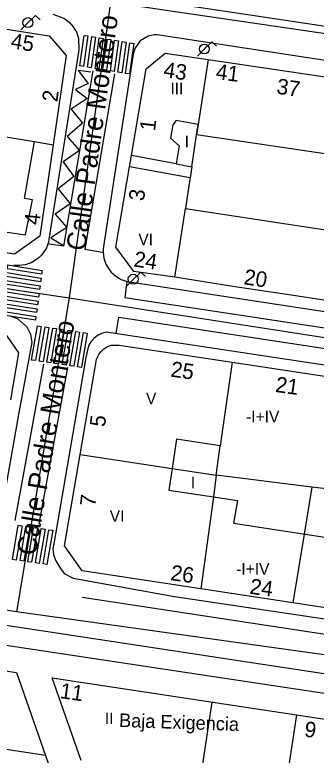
# Model space of a CAD drawing. Extents: x 282771 to 285132, y 4823109 to 4825496.
# Drawn here: x 283461.2 to 283500.1, y 4824199.4 to 4824294.9 of the extents above; entities that cross this region are included whole.
import ezdxf

# ---------------------------------------------------------------- set-up
doc = ezdxf.new("R2010")
doc.units = 0
for name, color, linetype in [('ACERA-BORDILLO', 7, 'Continuous'), ('CALLE-EJE', 7, 'Continuous'), ('CALLE-TEXTO', 7, 'Continuous'), ('CARGA_DESCARGA', 7, 'Continuous'), ('EDIFICIO', 7, 'Continuous'), ('FAROLA', 7, 'Continuous'), ('INTERIOR-EDIFICIO', 7, 'Continuous'), ('MEDIANERA', 7, 'Continuous'), ('NUM-LOCAL', 7, 'Continuous'), ('NUM-PORTAL', 7, 'Continuous'), ('NUM-VADO', 7, 'Continuous'), ('PASO-PEATONES', 7, 'Continuous'), ('SENAL-VIARIA', 7, 'Continuous'), ('TXT-ALTURA-EDIFICIO', 7, 'Continuous'), ('TXT-EDIFICIOS', 7, 'Continuous')]:
    doc.layers.add(name, color=color, linetype=linetype)

msp = doc.modelspace()

# ---------------------------------------------------------------- linework, layer by layer
at = {"layer": 'ACERA-BORDILLO'}
for points in [[(283466.139, 4824295.003), (283467.552, 4824294.499), (283468.203, 4824294.021), (283468.756, 4824293.408), (283469.171, 4824292.695), (283469.427, 4824291.928), (283469.476, 4824290.429), (283465.619, 4824265.924), (283465.544, 4824265.575), (283465.435, 4824265.223), (283465.29, 4824264.873), (283465.107, 4824264.53), (283464.887, 4824264.2), (283464.631, 4824263.889), (283464.342, 4824263.603), (283464.024, 4824263.346), (283463.681, 4824263.123), (283463.319, 4824262.937), (283462.944, 4824262.79), (283462.563, 4824262.682), (283462.18, 4824262.614), (283461.802, 4824262.584), (283461.433, 4824262.589), (283461.079, 4824262.627)], [(283513.424, 4824287.191), (283479.604, 4824292.361), (283479.204, 4824292.351), (283478.424, 4824292.181), (283477.414, 4824291.561), (283476.714, 4824290.601), (283476.484, 4824289.841), (283472.669, 4824265.035), (283472.631, 4824264.677), (283472.625, 4824264.304), (283472.655, 4824263.922), (283472.724, 4824263.535), (283472.832, 4824263.149), (283472.982, 4824262.77), (283473.172, 4824262.404), (283473.4, 4824262.058), (283473.662, 4824261.737), (283473.954, 4824261.447), (283474.271, 4824261.191), (283474.607, 4824260.972), (283474.956, 4824260.79), (283475.312, 4824260.648), (283475.669, 4824260.542), (283476.022, 4824260.472), (283596.123, 4824242.22)], [(283458.852, 4824227.194), (283461.745, 4824243.332), (283463.465, 4824252.652), (283463.265, 4824253.672), (283462.795, 4824254.602), (283461.645, 4824255.652), (283460.685, 4824256.042)], [(283594.509, 4824235.594), (283472.994, 4824253.972), (283472.424, 4824253.792), (283471.894, 4824253.522), (283471.424, 4824253.152), (283471.034, 4824252.712), (283470.724, 4824252.202), (283470.394, 4824250.692), (283466.245, 4824226.652), (283466.135, 4824226.062), (283466.205, 4824225.232), (283466.505, 4824224.452), (283467.115, 4824223.472), (283467.605, 4824222.822), (283468.735, 4824222.212), (283481.814, 4824219.862), (283532.164, 4824212.352), (283575.983, 4824205.576), (283576.344, 4824205.537), (283576.712, 4824205.531), (283577.082, 4824205.559)], [(283374.187, 4824226.536), (283555.674, 4824199.16), (283557.751, 4824201.29), (283578.283, 4824198.192), (283580.373, 4824198.642), (283597.161, 4824209.67), (283597.959, 4824203.844), (283597.965, 4824203.302), (283597.873, 4824202.732), (283597.6, 4824201.866), (283597.03, 4824200.885), (283595.914, 4824199.722), (283594.489, 4824198.577), (283578.033, 4824188.752), (283575.593, 4824187.492), (283555.424, 4824180.683), (283529.014, 4824171.443), (283491.581, 4824157.904), (283488.412, 4824160.306), (283476.414, 4824155.967), (283475.409, 4824152.055), (283330.856, 4824099.773)]]:
    msp.add_lwpolyline(points, dxfattribs=at)
at = {"layer": 'CALLE-EJE'}
for points in [[(283473.554, 4824296.591), (283468.214, 4824258.402)], [(283611.064, 4824276.435), (283480.444, 4824295.551), (283473.554, 4824296.591)], [(283344.536, 4824274.691), (283354.176, 4824275.341), (283423.964, 4824264.975), (283468.214, 4824258.402)], [(283468.214, 4824258.402), (283461.435, 4824217.883)], [(283468.214, 4824258.402), (283604.299, 4824237.26)], [(283461.435, 4824217.883), (283340.576, 4824236.882)], [(283602.045, 4824214.536), (283576.563, 4824201.792), (283461.435, 4824217.883)]]:
    msp.add_lwpolyline(points, dxfattribs=at)
at = {"layer": 'CARGA_DESCARGA'}
msp.add_lwpolyline([(283471.028, 4824287.544), (283469.389, 4824287.732), (283470.679, 4824286.092), (283469.04, 4824285.286), (283470.544, 4824284.13), (283468.502, 4824282.759), (283469.953, 4824280.958), (283467.992, 4824279.237), (283469.55, 4824277.436), (283467.454, 4824275.958), (283468.852, 4824274.049), (283466.81, 4824272.49), (283468.341, 4824270.528), (283466.42, 4824269.224), (283467.952, 4824267.477), (283465.856, 4824266.16), (283467.495, 4824265.165)], dxfattribs=at)
at = {"layer": 'EDIFICIO'}
for points in [[(283433.597, 4824297.2), (283444.265, 4824295.551), (283444.585, 4824295.501), (283452.715, 4824294.241), (283465.645, 4824292.241), (283467.864, 4824289.681), (283466.175, 4824278.171), (283464.445, 4824266.362), (283461.195, 4824264.032), (283451.275, 4824265.522), (283443.055, 4824266.752), (283429.429, 4824268.799), (283433.355, 4824295.551), (283433.597, 4824297.2)], [(283585.953, 4824245.302), (283568.623, 4824247.912), (283560.454, 4824249.142), (283544.394, 4824251.572), (283536.764, 4824252.722), (283528.624, 4824253.942), (283505.343, 4824257.456), (283496.884, 4824258.732), (283489.374, 4824259.862), (283481.867, 4824261.054), (283476.584, 4824261.792), (283474.244, 4824264.962), (283476.014, 4824275.331), (283476.264, 4824276.791), (283478.169, 4824287.957), (283480.631, 4824290.01)], [(283480.631, 4824290.01), (283486.177, 4824289.172), (283517.866, 4824284.488), (283526.724, 4824283.174), (283534.789, 4824281.978), (283550.725, 4824279.615), (283570.937, 4824276.617), (283600.847, 4824272.182)], [(283459.435, 4824254.532), (283461.675, 4824251.312), (283460.645, 4824245.232)], [(283503.854, 4824218.002), (283497.124, 4824219.022), (283485.234, 4824220.852), (283469.915, 4824223.162), (283467.625, 4824226.412), (283469.655, 4824238.172), (283471.774, 4824250.452), (283471.914, 4824250.822), (283472.114, 4824251.172), (283472.354, 4824251.492), (283472.644, 4824251.762), (283472.974, 4824252.002), (283473.324, 4824252.182), (283473.704, 4824252.312), (283474.694, 4824252.302), (283489.254, 4824250.112)], [(283489.254, 4824250.112), (283505.214, 4824247.702), (283521.604, 4824245.232), (283544.804, 4824241.732), (283551.904, 4824240.662), (283550.254, 4824229.402), (283549.634, 4824226.042), (283565.62, 4824223.6), (283566.596, 4824229.472), (283568.044, 4824238.232), (283583.153, 4824235.952)], [(283434.534, 4824214.111), (283461.446, 4824210.041), (283471.837, 4824180.201)], [(283469.768, 4824198.668), (283466.05, 4824209.344), (283497.567, 4824204.578), (283564.086, 4824194.42)]]:
    msp.add_lwpolyline(points, dxfattribs=at)
at = {"layer": 'FAROLA'}
for p, q in [((283463.878, 4824294.867), (283462.938, 4824293.937)), ((283464.468, 4824294.277), (283463.878, 4824294.867)), ((283462.938, 4824293.937), (283462.008, 4824292.997)), ((283486.663, 4824291.463), (283485.723, 4824290.533)), ((283487.253, 4824290.873), (283486.663, 4824291.463)), ((283485.723, 4824290.533), (283484.793, 4824289.593)), ((283477.476, 4824261.74), (283476.536, 4824260.81)), ((283478.066, 4824261.15), (283477.476, 4824261.74)), ((283476.536, 4824260.81), (283475.606, 4824259.87))]:
    msp.add_line(p, q, dxfattribs=at)
for centre in [(283462.898, 4824293.937), (283485.683, 4824290.533), (283476.496, 4824260.81)]:
    msp.add_circle(centre, 0.637, dxfattribs=at)
at = {"layer": 'INTERIOR-EDIFICIO'}
for p, q in [((283485.181, 4824196.337), (283486.691, 4824206.223)), ((283454.679, 4824200.951), (283465.163, 4824199.365))]:
    msp.add_line(p, q, dxfattribs=at)
for points in [[(283586.449, 4824264.37), (283563.009, 4824267.846), (283549.231, 4824269.89), (283541.134, 4824271.09), (283533.518, 4824272.22), (283525.386, 4824273.426), (283484.689, 4824279.461), (283484.888, 4824280.76), (283482.044, 4824281.281), (283481.594, 4824280.731), (283481.294, 4824279.011), (283482.414, 4824278.011), (283482.043, 4824275.694)], [(283482.043, 4824275.694), (283484.054, 4824275.311), (283483.834, 4824273.892), (283483.724, 4824273.17), (283483.23, 4824269.95), (283506.706, 4824266.352)], [(283502.904, 4824233.572), (283499.544, 4824233.982), (283487.194, 4824235.502), (283487.728, 4824239.287), (283482.107, 4824240.172), (283481.525, 4824236.365), (283481.104, 4824233.582), (283486.854, 4824232.702), (283489.944, 4824232.262), (283489.434, 4824229.302), (283501.804, 4824227.422), (283502.904, 4824233.572)], [(283497.567, 4824204.578), (283496.07, 4824194.659)]]:
    msp.add_lwpolyline(points, dxfattribs=at)
at = {"layer": 'MEDIANERA'}
for points in [[(283486.177, 4824289.172), (283484.888, 4824280.76), (283484.689, 4824279.461)], [(283459.506, 4824279.261), (283463.755, 4824278.567)], [(283484.054, 4824275.311), (283484.689, 4824279.461)], [(283451.635, 4824268.141), (283462.575, 4824266.532), (283463.505, 4824271.042), (283462.455, 4824271.212), (283463.755, 4824278.567)], [(283463.755, 4824278.567), (283466.175, 4824278.171)], [(283482.043, 4824275.694), (283476.264, 4824276.791)], [(283483.834, 4824273.892), (283476.014, 4824275.331)], [(283481.867, 4824261.054), (283483.23, 4824269.95)], [(283489.254, 4824250.112), (283487.728, 4824239.287)], [(283469.655, 4824238.172), (283481.525, 4824236.365), (283487.194, 4824235.502), (283486.854, 4824232.702), (283485.234, 4824220.852)], [(283499.544, 4824233.982), (283498.56, 4824227.915), (283497.124, 4824219.022)]]:
    msp.add_lwpolyline(points, dxfattribs=at)
at = {"layer": 'PASO-PEATONES'}
for points in [[(283470.645, 4824292.213), (283470.091, 4824288.26), (283469.597, 4824288.34), (283470.151, 4824292.292)], [(283471.632, 4824292.054), (283471.078, 4824288.101), (283470.584, 4824288.181), (283471.139, 4824292.133)], [(283472.62, 4824291.895), (283472.066, 4824287.942), (283471.572, 4824288.022), (283472.126, 4824291.974)], [(283473.607, 4824291.736), (283473.053, 4824287.783), (283472.56, 4824287.863), (283473.114, 4824291.815)], [(283474.595, 4824291.577), (283474.041, 4824287.625), (283473.547, 4824287.704), (283474.101, 4824291.656)], [(283475.582, 4824291.418), (283475.028, 4824287.466), (283474.535, 4824287.545), (283475.089, 4824291.498)], [(283476.57, 4824291.259), (283476.016, 4824287.307), (283475.522, 4824287.386), (283476.076, 4824291.339)], [(283464.68, 4824261.453), (283460.251, 4824262.152), (283460.317, 4824262.647), (283464.746, 4824261.949)], [(283464.547, 4824260.462), (283460.118, 4824261.16), (283460.185, 4824261.656), (283464.613, 4824260.958)], [(283464.414, 4824259.47), (283459.986, 4824260.169), (283460.052, 4824260.664), (283464.481, 4824259.966)], [(283464.282, 4824258.479), (283459.853, 4824259.177), (283459.919, 4824259.673), (283464.348, 4824258.975)], [(283464.149, 4824257.488), (283459.72, 4824258.186), (283459.787, 4824258.682), (283464.215, 4824257.983)], [(283464.016, 4824256.496), (283459.588, 4824257.194), (283459.654, 4824257.69), (283464.083, 4824256.992)], [(283463.884, 4824255.505), (283459.455, 4824256.203), (283459.521, 4824256.699), (283463.95, 4824256.001)], [(283463.874, 4824250.306), (283463.379, 4824250.379), (283464.139, 4824254.798), (283464.633, 4824254.725)], [(283464.864, 4824250.16), (283464.369, 4824250.233), (283465.128, 4824254.652), (283465.623, 4824254.579)], [(283465.853, 4824250.014), (283465.358, 4824250.087), (283466.118, 4824254.506), (283466.612, 4824254.432)], [(283466.843, 4824249.867), (283466.348, 4824249.94), (283467.107, 4824254.359), (283467.602, 4824254.286)], [(283467.832, 4824249.721), (283467.337, 4824249.794), (283468.097, 4824254.213), (283468.591, 4824254.14)], [(283468.822, 4824249.575), (283468.327, 4824249.648), (283469.086, 4824254.067), (283469.581, 4824253.993)], [(283469.811, 4824249.428), (283469.316, 4824249.501), (283470.076, 4824253.92), (283470.57, 4824253.847)], [(283461.395, 4824224.558), (283460.9, 4824224.632), (283461.659, 4824229.05), (283462.154, 4824228.977)], [(283462.384, 4824224.412), (283461.89, 4824224.485), (283462.649, 4824228.904), (283463.144, 4824228.831)], [(283463.374, 4824224.266), (283462.879, 4824224.339), (283463.638, 4824228.758), (283464.133, 4824228.685)], [(283464.363, 4824224.119), (283463.869, 4824224.193), (283464.628, 4824228.611), (283465.123, 4824228.538)], [(283465.353, 4824223.973), (283464.858, 4824224.046), (283465.617, 4824228.465), (283466.112, 4824228.392)]]:
    msp.add_lwpolyline(points, close=True, dxfattribs=at)
at = {"layer": 'SENAL-VIARIA'}
for points in [[(283469.154, 4824298.338), (283588.417, 4824280.446)], [(283471.308, 4824287.698), (283467.499, 4824265.071), (283465.668, 4824265.354)], [(283474.084, 4824287.311), (283470.276, 4824264.684), (283472.533, 4824264.308)], [(283475.669, 4824260.542), (283475.413, 4824258.466), (283595.342, 4824240.259)], [(283474.313, 4824253.803), (283474.636, 4824255.899), (283594.565, 4824237.692)], [(283464.898, 4824249.86), (283461.23, 4824229.68)], [(283468.001, 4824249.411), (283464.333, 4824229.231)], [(283373.43, 4824229.306), (283557.751, 4824201.29)], [(283469.905, 4824219.765), (283574.247, 4824203.905)]]:
    msp.add_lwpolyline(points, dxfattribs=at)

# ---------------------------------------------------------------- texts
at = {"layer": 'CALLE-TEXTO'}
for rotation, p in [(82.04017, (283470.311, 4824264.371)), (80.50152, (283463.899, 4824225.037))]:
    msp.add_text('Calle Padre Montero', height=2.5, rotation=rotation, dxfattribs=at).set_placement(p)
at = {"layer": 'NUM-LOCAL'}
for s, rotation, p in [('2', 83.19004, (283466.711, 4824283.622)), ('1', 83.19004, (283479.314, 4824279.875)), ('3', 83.19004, (283477.89, 4824270.843)), ('4', 83.19004, (283464.4, 4824267.739)), ('5', 83.19004, (283472.851, 4824241.672)), ('26', 351.93004, (283481.241, 4824221.973))]:
    msp.add_text(s, height=2, rotation=rotation, dxfattribs=at).set_placement(p)
at = {"layer": 'NUM-PORTAL'}
for s, rotation, p in [('45', 350.54004, (283460.596, 4824290.653)), ('43', 351.44004, (283480.326, 4824286.917)), ('37', 351.44004, (283494.926, 4824284.777)), ('24', 351.44004, (283476.483, 4824262.465)), ('20', 351.44004, (283490.693, 4824260.165)), ('25', 351.93004, (283481.252, 4824248.249)), ('21', 351.93004, (283494.771, 4824246.271)), ('7', 83.19004, (283471.593, 4824231.404)), ('24', 351.93004, (283491.457, 4824220.218)), ('11', 351.90792, (283466.962, 4824206.742))]:
    msp.add_text(s, height=2, rotation=rotation, dxfattribs=at).set_placement(p)
at = {"layer": 'NUM-VADO'}
for s, rotation, p in [('41', 352.87502, (283487.089, 4824286.647)), ('9', 352.40858, (283498.512, 4824201.772))]:
    msp.add_text(s, height=2, rotation=rotation, dxfattribs=at).set_placement(p)
at = {"layer": 'TXT-ALTURA-EDIFICIO'}
for s, p in [('III', (283481.302, 4824284.661)), ('I', (283483.143, 4824277.831)), ('VI', (283477.165, 4824265.202)), ('V', (283478.152, 4824244.672)), ('-I+IV', (283491.073, 4824242.322)), ('I', (283483.953, 4824233.802)), ('VI', (283473.465, 4824229.492)), ('-I+IV', (283489.792, 4824222.662)), ('II', (283472.845, 4824203.374))]:
    msp.add_text(s, height=1.5, rotation=0.00004, dxfattribs=at).set_placement(p)
at = {"layer": 'TXT-EDIFICIOS'}
msp.add_text('Baja Exigencia', height=1.75, rotation=358.01042, dxfattribs=at).set_placement((283474.651, 4824203.018))

doc.saveas('drawing.dxf')
